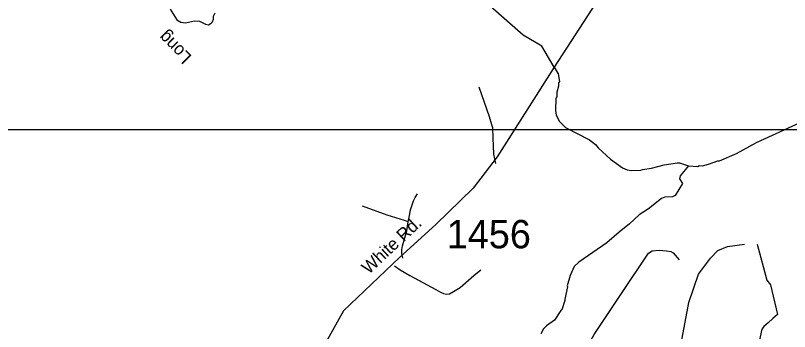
# Model space of a CAD drawing. Extents: x 1268485 to 1426702, y 514839 to 616766.
# Drawn here: x 1331139 to 1335175, y 572192 to 573837 of the extents above; entities that cross this region are included whole.
import ezdxf

# ---------------------------------------------------------------- set-up
doc = ezdxf.new("R2010")
doc.units = 0
for name, color, linetype in [('Old_Level_11', 7, 'Continuous'), ('Old_Level_21', 7, 'Continuous'), ('Old_Level_31', 7, 'Continuous'), ('Old_Level_32', 7, 'Continuous'), ('Old_Level_35', 7, 'Continuous'), ('Old_Level_50', 7, 'Continuous'), ('Old_Level_59', 7, 'Continuous'), ('Old_Level_62', 7, 'Continuous'), ('Old_Level_63', 7, 'Continuous'), ('Old_Level_8', 7, 'Continuous')]:
    doc.layers.add(name, color=color, linetype=linetype)

msp = doc.modelspace()

# ---------------------------------------------------------------- linework, layer by layer
at = {"layer": 'Old_Level_31'}
msp.add_line((1333947.493, 573566.372), (1333947.493, 573566.372), dxfattribs=at)
at = {"layer": 'Old_Level_32'}
for points in [[(1333938.441, 576755.679), (1333952.813, 576668.512), (1334019.192, 576409.902), (1334057.013, 576290.209), (1334107.317, 575809.05), (1334130.315, 575590.847), (1334138.984, 575484.575), (1334221.345, 575187.229), (1334249.521, 575100.475), (1334292.869, 574972.514), (1334355.723, 574791.418), (1334386.066, 574669.963), (1334403.405, 574622.249), (1334409.908, 574585.379), (1334412.075, 574533.327), (1334409.908, 574461.756), (1334405.573, 574407.535), (1334394.736, 574361.99), (1334385.804, 574313.543), (1334349.868, 574228.225), (1334253.856, 574039.702), (1333947.52, 573567.72)], [(1333947.52, 573567.72), (1333650.814, 573100.528), (1333524.689, 572938.239), (1333330.995, 572748.903), (1333141.807, 572577.598), (1332849.673, 572299.578), (1332759.583, 572137.289), (1332683.007, 571934.428), (1332606.552, 571620.877), (1332480.426, 570859.022), (1332372.319, 570139.801), (1332268.807, 569618.682), (1331994.033, 569203.945), (1331639.389, 568793.092)], [(1334315.616, 570988.394), (1334444.745, 571138.465), (1334678.663, 571462.269), (1334688.999, 571503.662), (1334680.83, 571531.672), (1334661.324, 571575.048), (1334641.818, 571635.775), (1334617.976, 571833.138), (1334611.474, 571917.722), (1334604.972, 572030.502), (1334604.972, 572102.073), (1334650.106, 572343.146), (1334699.891, 572489.451), (1334763.191, 572573.793), (1334800.037, 572612.832), (1334852.054, 572634.52), (1334939.479, 572646.101)]]:
    msp.add_lwpolyline(points, dxfattribs=at)
at = {"layer": 'Old_Level_35'}
for points in [[(1333643.372, 573065.671), (1333633.427, 573115.191), (1333629.633, 573200.441), (1333626.865, 573252.166), (1333623.174, 573267.135), (1333610.768, 573308.504), (1333556.737, 573464.292)], [(1333187.028, 572762.194), (1333194, 572795.463), (1333199.229, 572824.171), (1333207.123, 572851.135), (1333214.915, 572872.102), (1333222.502, 572888.762), (1333234.6, 572907.524)], [(1333187.028, 572762.194), (1333167.548, 572769.012), (1333076.608, 572797.309), (1332948.143, 572843.24)], [(1333158.731, 572572.726), (1333153.297, 572597.486), (1333153.912, 572616.812), (1333156.578, 572637.83), (1333178.826, 572715.801), (1333187.028, 572762.194)], [(1335005.635, 572646.288), (1335056.591, 572459.075), (1335076.276, 572434.059), (1335111.134, 572280.117), (1335087.964, 572259.201), (1335063.255, 572237.414), (1335040.494, 572216.961), (1335031.984, 572204.862), (1335028.088, 572196.763), (1335017.733, 572146.268), (1335000.201, 572127.301), (1334971.802, 572109.872), (1334948.528, 572078.499), (1334820.165, 571861.246), (1334759.163, 571768.307), (1334677.347, 571648.146), (1334667.504, 571640.918), (1334651.51, 571633.741)], [(1333994.626, 571909.946), (1333996.676, 571923.582), (1334002.418, 571935.322), (1334049.272, 572000.426), (1334085.156, 572049.946), (1334156.617, 572175.643), (1334299.128, 572389.102), (1334439.589, 572599.075), (1334458.659, 572611.891), (1334495.773, 572615.12), (1334532.888, 572611.173), (1334556.263, 572607.943), (1334568.669, 572600.766), (1334599.222, 572564.934)], [(1333115.67, 572533.664), (1333145.3, 572513.312), (1333194.615, 572483.733), (1333330.667, 572409.76), (1333355.581, 572396.894), (1333371.37, 572389.358), (1333386.954, 572386.077), (1333401.41, 572387.307), (1333423.351, 572400.02), (1333457.492, 572419.757), (1333529.363, 572482.503), (1333564.427, 572513.056)]]:
    msp.add_lwpolyline(points, dxfattribs=at)
at = {"layer": 'Old_Level_50'}
msp.add_line((1333947.493, 573566.372), (1333947.493, 573566.372), dxfattribs=at)
at = {"layer": 'Old_Level_59'}
for points in [[(1333947.52, 573567.72), (1333883.051, 573677.709), (1333786.368, 573733.716), (1333614.985, 573883.778), (1333492.482, 573938.504), (1333415.918, 573980.095), (1333352.479, 573969.15), (1333284.665, 573905.669), (1333234.352, 573888.156), (1333188.414, 573910.047), (1333188.414, 573960.394), (1333227.789, 574054.522), (1333236.539, 574118.003), (1333144.662, 574201.185), (1332932.091, 574254.402), (1332849.779, 574325.779), (1332782.46, 574345.555)], [(1331945.745, 573869.68), (1331980.502, 573814.829), (1332000.187, 573802.321), (1332026.023, 573797.707), (1332072.365, 573808.523), (1332098.304, 573807.908), (1332129.882, 573791.094), (1332145.876, 573788.685), (1332160.025, 573796.374), (1332166.176, 573804.217), (1332170.585, 573818.11), (1332170.893, 573834.052), (1332179.3, 573849.841)], [(1333947.52, 573567.72), (1333967.661, 573533.343), (1333974.633, 573493.205), (1333970.43, 573485.31), (1333970.122, 573469.316), (1333961.305, 573437.533), (1333960.792, 573413.542), (1333956.589, 573405.647), (1333955.051, 573341.671), (1333958.434, 573317.628), (1333975.658, 573285.179), (1334006.929, 573254.422), (1334131.396, 573189.318), (1334162.769, 573164.506), (1334176.404, 573148.205), (1334240.893, 573088.585), (1334303.844, 573043.013), (1334327.528, 573032.453), (1334351.519, 573029.838), (1334399.501, 573030.658), (1334407.601, 573034.452), (1334455.788, 573041.218), (1334520.277, 573059.622), (1334590.507, 573069.875), (1334600.452, 573069.618), (1334648.537, 573053.573)], [(1334648.537, 573053.573), (1334672.015, 573051.83), (1334696.006, 573051.266), (1334704.106, 573055.059), (1334720.1, 573054.649), (1334752.293, 573061.878), (1334800.686, 573080.64), (1334808.683, 573080.435), (1334897.573, 573118.215), (1335002.969, 573175.63), (1335229.449, 573279.951), (1335270.05, 573304.967), (1335334.846, 573335.315), (1335399.13, 573349.719), (1335466.387, 573348.643)]]:
    msp.add_lwpolyline(points, dxfattribs=at)
at = {"layer": 'Old_Level_62'}
msp.add_lwpolyline([(1334648.537, 573053.573), (1334604.861, 573001.541), (1334600.452, 572985.649), (1334615.831, 572961.248), (1334578.409, 572900.194), (1334564.158, 572892.555), (1334524.173, 572891.53), (1334507.974, 572883.943), (1334438.666, 572829.656), (1334389.966, 572798.898), (1334340.856, 572752.095), (1334285.8, 572709.496), (1334222.439, 572653.055), (1334076.031, 572552.733), (1334051.528, 572529.306), (1334030.407, 572483.836), (1334015.644, 572429.343), (1334016.976, 572424.217), (1334002.623, 572360.138), (1334003.238, 572352.551), (1333987.141, 572304.569), (1333982.015, 572301.083), (1333948.797, 572249.922), (1333908.094, 572220.907), (1333891.69, 572205.323), (1333877.131, 572179.692)], dxfattribs=at)
at = {"layer": 'Old_Level_63'}
msp.add_lwpolyline([(1305516.95, 558564.883), (1305516.95, 529802.059), (1368033.021, 529802.059), (1368033.021, 573241.255), (1305516.95, 573241.255), (1305516.95, 558564.883)], dxfattribs=at)

# ---------------------------------------------------------------- texts
at = {"layer": 'Old_Level_11'}
msp.add_text('White Rd.', height=65.6167, rotation=42.959367, dxfattribs=at).set_placement((1332980.578, 572486.649))
at = {"layer": 'Old_Level_21'}
msp.add_text('Long', height=65.6167, rotation=134.981767, dxfattribs=at).set_placement((1332061.473, 573623.949))
at = {"layer": 'Old_Level_8'}
msp.add_text('1456', height=147.6375, dxfattribs=at).set_placement((1333386.964, 572624.64))

doc.saveas('drawing.dxf')
